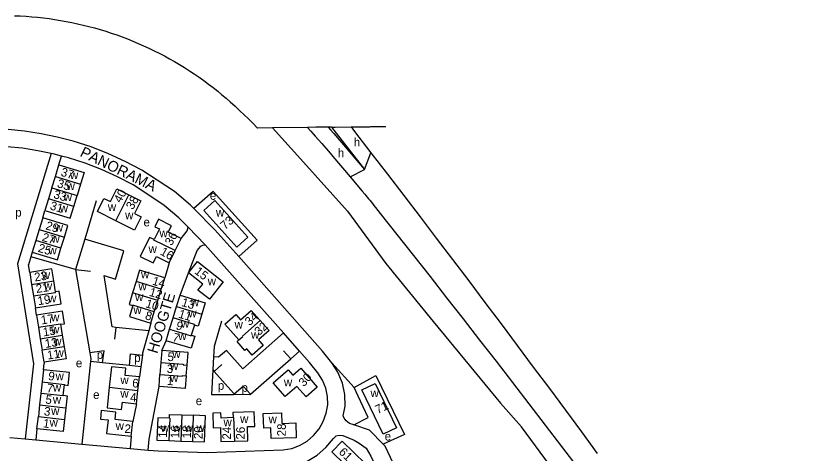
# Model space of a CAD drawing. Extents: x 159441 to 162086, y 388175 to 389787.
# Drawn here: x 161222.1 to 161586.8, y 389583.7 to 389787.2 of the extents above; entities that cross this region are included whole.
import ezdxf

# ---------------------------------------------------------------- set-up
doc = ezdxf.new("R2010")
doc.units = 0
for name, color, linetype in [('BLT_Basislijn', 7, 'Continuous'), ('BLT_Bebouwing', 7, 'Continuous'), ('BLT_Centroide', 7, 'Continuous'), ('BLT_Gemeentegrens', 7, 'Continuous'), ('BLT_Huisnummer', 7, 'Continuous'), ('BLT_Huisnummer_ tussenligend', 7, 'Continuous'), ('BLT_Onderverdeling_panden', 7, 'Continuous'), ('BLT_Straatnaam', 7, 'Continuous'), ('BLT_Vlakafsluiter', 7, 'Continuous')]:
    doc.layers.add(name, color=color, linetype=linetype)

msp = doc.modelspace()

# ---------------------------------------------------------------- linework, layer by layer
at = {"layer": 'BLT_Basislijn'}
for p, q in [((161238.6, 389723.15), (161222.92, 389671.74)), ((161242.2, 389717.81), (161243.46, 389721.94)), ((161259.55, 389701.08), (161254.19, 389683.28)), ((161234.7, 389693.23), (161235.73, 389696.62)), ((161254.19, 389683.28), (161249.93, 389669.1)), ((161346.51, 389639.65), (161310.18, 389680.66)), ((161229.82, 389677.22), (161229.18, 389675.11)), ((161229.18, 389675.11), (161228.04, 389671.39)), ((161249.93, 389669.1), (161229.18, 389675.11)), ((161222.92, 389671.74), (161230.33, 389625.25)), ((161228.62, 389667.8), (161228.04, 389671.39)), ((161293.39, 389672.31), (161291.36, 389665.35)), ((161249.93, 389669.1), (161256.56, 389630.37)), ((161249.93, 389669.1), (161256.8, 389668.43)), ((161298.49, 389657.21), (161302.44, 389667.58)), ((161231.78, 389647.85), (161231.24, 389651.27)), ((161284.9, 389644.18), (161283.92, 389640.58)), ((161268.63, 389642.25), (161268.05, 389636.8)), ((161283.92, 389640.58), (161268.63, 389642.25)), ((161354.02, 389631.18), (161346.51, 389639.65)), ((161290, 389631.47), (161292.03, 389636.04)), ((161346.55, 389631.4), (161349.94, 389627.6)), ((161349.94, 389627.6), (161354.02, 389631.18)), ((161235.27, 389626.02), (161235.37, 389625.37)), ((161256.91, 389626.41), (161252.78, 389587.98)), ((161262.53, 389625.81), (161256.91, 389626.41)), ((161280.97, 389629.33), (161280.23, 389623.92)), ((161314.03, 389628.5), (161313.71, 389622.52)), ((161331.17, 389611.11), (161349.94, 389627.6)), ((161230.33, 389625.25), (161226.45, 389590.38)), ((161235.06, 389622.52), (161235.37, 389625.37)), ((161274.97, 389624.48), (161262.53, 389625.81)), ((161280.23, 389623.92), (161274.97, 389624.48)), ((161280.23, 389623.92), (161279.58, 389619.18)), ((161313.71, 389622.52), (161314.36, 389621.78)), ((161314.36, 389621.78), (161317.98, 389624.95)), ((161369.06, 389625.81), (161379.41, 389614.32)), ((161314.36, 389621.78), (161323.41, 389611.6)), ((161323.68, 389611.29), (161323.41, 389611.6)), ((161323.3, 389610.96), (161323.68, 389611.29)), ((161278.24, 389606.71), (161276.6, 389598.43)), ((161232.01, 389595.12), (161231.43, 389589.93)), ((161219.41, 389591.02), (161226.45, 389590.38)), ((161226.45, 389590.38), (161231.43, 389589.93)), ((161231.43, 389589.93), (161252.78, 389587.98)), ((161275.85, 389591.58), (161275.34, 389585.93)), ((161252.78, 389587.98), (161275.34, 389585.93))]:
    msp.add_line(p, q, dxfattribs=at)
for points in [[(161367.39, 389735.35), (161368.38, 389734.19), (161369.89, 389732.42), (161384.16, 389715.63)], [(161368.93, 389735.37), (161384.16, 389715.63)], [(161378, 389735.48), (161379.61, 389733.39), (161387.23, 389723.49)], [(161304.84, 389697.58), (161303.37, 389699.06), (161295.94, 389705.39), (161287.93, 389710.72), (161280.69, 389715.4), (161272.98, 389719.39), (161265.18, 389723.03), (161257.11, 389726.22), (161248.85, 389728.79), (161241.42, 389730.74), (161233.88, 389732.3), (161226.27, 389733.48), (161218.63, 389734.23), (161210.87, 389734.71), (161203.02, 389734.37), (161192.85, 389733.16), (161182.76, 389731.25), (161172.85, 389728.45), (161163.24, 389724.86), (161153.87, 389720.61), (161144.89, 389715.44), (161135.88, 389708.96)], [(161341.49, 389735), (161354.45, 389720.65), (161376.25, 389696.34), (161394.08, 389672), (161416.12, 389644.99), (161447.49, 389606.97), (161457.19, 389596.01)], [(161357.75, 389735.25), (161359.25, 389733.55), (161361.31, 389731.22), (161362.84, 389729.47), (161364.37, 389727.73), (161368.2, 389723.21), (161369.44, 389721.75), (161377.52, 389712.22)], [(161238.6, 389723.15), (161232.46, 389724.43), (161225.26, 389725.54), (161217.99, 389726.26), (161210.79, 389726.7), (161209.43, 389726.64)], [(161243.46, 389721.94), (161239.59, 389722.95), (161238.6, 389723.15)], [(161302.22, 389688.86), (161297.93, 389693.19), (161291.11, 389698.99), (161283.54, 389704.03), (161276.67, 389708.48), (161269.45, 389712.21), (161262.01, 389715.68), (161254.45, 389718.68), (161246.65, 389721.1), (161243.46, 389721.94)], [(161387.23, 389723.49), (161394.84, 389713.57), (161402.44, 389703.64), (161410.02, 389693.7), (161417.58, 389683.74), (161425.13, 389673.78), (161432.67, 389663.81), (161440.19, 389653.82), (161447.69, 389643.82), (161455.18, 389633.82), (161462.66, 389623.8), (161470.12, 389613.77), (161477.57, 389603.73), (161485, 389593.68), (161492.42, 389583.62)], [(161377.52, 389712.22), (161383.07, 389705.66), (161384.34, 389704.15), (161384.77, 389703.64), (161385.41, 389702.87), (161386.05, 389702.1), (161386.69, 389701.33), (161387.32, 389700.56), (161387.94, 389699.78), (161388.57, 389698.99), (161389.19, 389698.21), (161389.34, 389698.02)], [(161325.75, 389675.15), (161334.28, 389682.77), (161313.91, 389705.49), (161304.84, 389697.58)], [(161325.75, 389675.15), (161314.72, 389687.6), (161304.84, 389697.58)], [(161389.34, 389698.02), (161391.49, 389695.28), (161399.23, 389685.49), (161406.95, 389675.68), (161414.66, 389665.86), (161422.36, 389656.03), (161430.04, 389646.19), (161437.7, 389636.33), (161445.35, 389626.47), (161452.99, 389616.59), (161460.61, 389606.71), (161468.22, 389596.81), (161475.82, 389586.9)], [(161298.94, 389683.58), (161301.84, 389687.13), (161302.22, 389688.86)], [(161268.63, 389642.25), (161266.97, 389642.43), (161263.17, 389666.34), (161268.45, 389664.69), (161272.44, 389677.8), (161254.19, 389683.28)], [(161302.44, 389667.58), (161306.39, 389677.94), (161308.08, 389680.04), (161309.11, 389680.52), (161310.18, 389680.66)], [(161369.06, 389625.81), (161364.74, 389631.14), (161325.75, 389675.15)], [(161317.73, 389645.09), (161314.29, 389633.3), (161314.03, 389628.5)], [(161283.92, 389640.58), (161281.1, 389630.27), (161280.97, 389629.33)], [(161346.51, 389639.65), (161327.65, 389622.99), (161320.04, 389631.55), (161316.4, 389628.34), (161314.03, 389628.5)], [(161262.53, 389625.81), (161263.17, 389631.34), (161256.56, 389630.37)], [(161256.56, 389630.37), (161257.03, 389627.6), (161256.91, 389626.41)], [(161274.97, 389624.48), (161275.5, 389629.92), (161280.97, 389629.33)], [(161283.63, 389585.18), (161288.39, 389584.74), (161311.07, 389584.07), (161346.42, 389585.22), (161350.4, 389585.84), (161354.07, 389587.25), (161357.53, 389589.29), (161360.56, 389591.9), (161363.09, 389594.98), (161365.03, 389598.52), (161366.47, 389602.35), (161367.23, 389606.16), (161367.05, 389610.07), (161366.28, 389614), (161364.76, 389617.65), (161362.55, 389621.14), (161358.64, 389625.97), (161354.02, 389631.18)], [(161313.71, 389622.52), (161313.12, 389611), (161323.3, 389610.96)], [(161374.86, 389611.82), (161373.97, 389616.33), (161371.88, 389621.35), (161369.06, 389625.81)], [(161379.41, 389614.32), (161389.56, 389619.9), (161402.76, 389592.47), (161392.93, 389587.94)], [(161283.63, 389585.18), (161284.09, 389590.26), (161288.75, 389614.75)], [(161323.68, 389611.29), (161327.79, 389614.9), (161331.17, 389611.11)], [(161375.67, 389598.72), (161374.7, 389599.97), (161374.37, 389601.05), (161375.27, 389605.55), (161375.02, 389611.03), (161374.86, 389611.82)], [(161379.2, 389596.9), (161385.93, 389600.27), (161381.3, 389610.2), (161379.41, 389614.32)], [(161331.17, 389611.11), (161330.98, 389610.92), (161323.3, 389610.96)], [(161379.2, 389596.9), (161377.25, 389597.55), (161375.67, 389598.72)], [(161392.93, 389587.94), (161386.51, 389594.5), (161379.2, 389596.9)], [(161543.69, 389478.37), (161523.86, 389504.93), (161505.95, 389529.67), (161478.86, 389566.44), (161457.19, 389596.01)], [(161333.57, 389576.8), (161347.16, 389577.24), (161352.47, 389578.06), (161357.57, 389580.03), (161362.21, 389582.76), (161366.3, 389586.29), (161369.74, 389590.48), (161371.1, 389591.72)], [(161371.1, 389591.72), (161372.38, 389592.11), (161374.13, 389591.92), (161379.47, 389589.74), (161381.69, 389588.35), (161384.94, 389586), (161387.17, 389582.38), (161414.23, 389524.72)], [(161408.57, 389555.6), (161393.83, 389587.01), (161392.93, 389587.94)], [(161475.82, 389586.9), (161483.4, 389576.97), (161490.96, 389567.04), (161498.51, 389557.1), (161502.92, 389551.28), (161505.98, 389547.09), (161513.33, 389537), (161520.66, 389526.89), (161527.98, 389516.78), (161535.28, 389506.65), (161542.57, 389496.52), (161545.74, 389492.1), (161549.84, 389486.37), (161557.1, 389476.21), (161564.33, 389466.04), (161571.54, 389455.86), (161578.73, 389445.66), (161585.9, 389435.44), (161593.05, 389425.21)]]:
    msp.add_lwpolyline(points, dxfattribs=at)
at = {"layer": 'BLT_Bebouwing'}
for p, q in [((161240.54, 389712.38), (161242.2, 389717.81)), ((161238.96, 389707.2), (161240.54, 389712.38)), ((161238.96, 389707.2), (161237.39, 389702.04)), ((161252.24, 389708.8), (161250.66, 389703.63)), ((161249.08, 389698.47), (161250.66, 389703.63)), ((161237.39, 389702.04), (161235.73, 389696.62)), ((161234.7, 389693.23), (161233.05, 389687.8)), ((161233.05, 389687.8), (161231.47, 389682.64)), ((161231.47, 389682.64), (161229.82, 389677.22)), ((161243.14, 389679.08), (161244.72, 389684.24)), ((161296.17, 389677.94), (161298.94, 389683.58)), ((161293.39, 389672.31), (161296.17, 389677.94)), ((161228.62, 389667.8), (161229.5, 389662.22)), ((161240.58, 389658.79), (161239.77, 389663.85)), ((161278.09, 389663.62), (161276.47, 389658.33)), ((161289.75, 389660.06), (161291.36, 389665.35)), ((161229.5, 389662.22), (161230.35, 389656.88)), ((161288.13, 389654.77), (161289.75, 389660.06)), ((161230.35, 389656.88), (161231.24, 389651.27)), ((161296.88, 389651.92), (161298.49, 389657.21)), ((161286.52, 389649.47), (161288.13, 389654.77)), ((161295.26, 389646.63), (161296.88, 389651.92)), ((161231.78, 389647.85), (161232.67, 389642.27)), ((161284.9, 389644.18), (161286.52, 389649.47)), ((161293.65, 389641.34), (161295.26, 389646.63)), ((161232.67, 389642.27), (161233.52, 389636.93)), ((161242.96, 389643.67), (161243.78, 389638.57)), ((161292.03, 389636.04), (161293.65, 389641.34)), ((161305.14, 389643.34), (161303.72, 389638.69)), ((161233.52, 389636.93), (161234.38, 389631.6)), ((161243.78, 389638.57), (161244.63, 389633.23)), ((161235.27, 389626.02), (161234.38, 389631.6)), ((161290, 389631.47), (161289.59, 389625.9)), ((161235.06, 389622.52), (161234.43, 389616.87)), ((161289.59, 389625.9), (161289.17, 389620.33)), ((161301.38, 389619.77), (161301.76, 389624.65)), ((161278.91, 389612.95), (161279.58, 389619.18)), ((161288.75, 389614.75), (161289.17, 389620.33)), ((161234.43, 389616.87), (161233.83, 389611.5)), ((161244.2, 389610.63), (161244.73, 389615.45)), ((161233.83, 389611.5), (161233.23, 389606.14)), ((161278.24, 389606.71), (161278.91, 389612.95)), ((161233.23, 389606.14), (161232.64, 389600.77)), ((161245.36, 389604.79), (161244.77, 389599.41)), ((161232.01, 389595.12), (161232.64, 389600.77)), ((161299.28, 389601.56), (161304.82, 389601.35)), ((161275.85, 389591.58), (161276.6, 389598.43)), ((161293.29, 389589.58), (161298.82, 389589.38)), ((161298.82, 389589.38), (161304.36, 389589.17))]:
    msp.add_line(p, q, dxfattribs=at)
for points in [[(161242.2, 389717.81), (161253.91, 389714.24), (161252.24, 389708.8)], [(161268.71, 389691.82), (161260.09, 389696.11), (161263.11, 389702.21), (161266.12, 389700.72), (161269.06, 389706.62), (161274.68, 389703.83)], [(161274.68, 389703.83), (161280.28, 389701.05), (161277.36, 389695.14), (161280.36, 389693.65), (161277.33, 389687.53), (161268.71, 389691.82)], [(161235.73, 389696.62), (161247.42, 389693.05), (161249.08, 389698.47)], [(161244.72, 389684.24), (161246.38, 389689.66), (161234.7, 389693.23)], [(161298.94, 389683.58), (161293.04, 389686.49), (161294.52, 389689.51), (161288.44, 389692.5), (161286.75, 389689.07), (161288.9, 389688), (161286.46, 389683.06)], [(161286.46, 389683.06), (161284.3, 389684.11), (161279.9, 389675.2), (161285.98, 389672.21), (161287.48, 389675.22), (161293.39, 389672.31)], [(161229.82, 389677.22), (161241.48, 389673.66), (161243.14, 389679.08)], [(161302.44, 389667.58), (161306.68, 389672.93), (161318.58, 389663.49)], [(161239.77, 389663.85), (161238.88, 389669.43), (161228.62, 389667.8)], [(161291.36, 389665.35), (161279.71, 389668.92), (161278.09, 389663.62)], [(161318.58, 389663.49), (161312.15, 389655.38), (161306.83, 389659.61), (161309.02, 389662.36), (161302.44, 389667.58)], [(161231.24, 389651.27), (161243.29, 389653.2), (161242.36, 389659.07), (161240.58, 389658.79)], [(161276.47, 389658.33), (161274.8, 389652.89), (161276.52, 389652.37)], [(161298.49, 389657.21), (161310.18, 389653.64), (161308.55, 389648.36)], [(161276.52, 389652.37), (161274.95, 389647.22), (161284.9, 389644.18)], [(161242.96, 389643.67), (161244.74, 389643.95), (161243.8, 389649.82), (161231.78, 389647.85)], [(161308.55, 389648.36), (161306.85, 389642.81), (161305.14, 389643.34)], [(161325.86, 389636.38), (161319.3, 389643.8), (161324.4, 389648.29), (161326.63, 389645.77), (161331.59, 389650.14), (161335.73, 389645.44)], [(161335.73, 389645.44), (161339.87, 389640.74), (161334.93, 389636.38), (161337.15, 389633.86), (161332.05, 389629.36), (161329.54, 389632.2), (161328.67, 389631.43), (161324.99, 389635.61), (161325.86, 389636.38)], [(161303.72, 389638.69), (161305.44, 389638.16), (161303.7, 389632.49), (161292.03, 389636.04)], [(161244.63, 389633.23), (161245.54, 389627.62), (161235.27, 389626.02)], [(161301.76, 389624.65), (161302.19, 389630.56), (161290, 389631.47)], [(161244.73, 389615.45), (161246.52, 389615.26), (161247.17, 389621.17), (161235.06, 389622.52)], [(161279.58, 389619.18), (161273.03, 389619.88), (161273.37, 389623.23), (161266.63, 389623.95), (161265.61, 389614.38)], [(161301.38, 389619.77), (161300.94, 389613.84), (161288.75, 389614.75)], [(161265.61, 389614.38), (161264.59, 389604.81), (161271.36, 389604.07), (161271.72, 389607.41), (161278.24, 389606.71)], [(161244.2, 389610.63), (161245.99, 389610.44), (161245.36, 389604.79)], [(161276.6, 389598.43), (161268.27, 389599.34), (161268.64, 389602.81), (161261.87, 389603.55), (161261.45, 389599.6), (161265.03, 389599.22), (161264.33, 389592.83), (161275.85, 389591.58)], [(161293.52, 389599.96), (161293.6, 389601.77), (161299.28, 389601.56)], [(161304.36, 389589.17), (161309.9, 389588.96), (161310.35, 389601.14), (161304.82, 389601.35)], [(161323.12, 389600.27), (161317.56, 389600.08), (161317.49, 389602.48), (161313.69, 389602.37), (161313.9, 389595.56), (161317.26, 389595.67), (161317.46, 389589.09), (161323.74, 389589.29)], [(161323.74, 389589.29), (161330.01, 389589.5), (161329.79, 389596.09), (161333.21, 389596.2), (161332.9, 389602.99), (161323.04, 389602.67), (161323.12, 389600.27)], [(161244.77, 389599.41), (161244.14, 389593.78), (161232.01, 389595.12)], [(161293.52, 389599.96), (161288.14, 389600.18), (161287.75, 389589.79), (161293.29, 389589.58)]]:
    msp.add_lwpolyline(points, dxfattribs=at)
for points in [[(161309.57, 389696.67), (161314.69, 389701.25), (161330, 389684.17), (161324.87, 389679.58)], [(161357.11, 389609.95), (161352.82, 389614.81), (161347.36, 389610.01), (161341.76, 389616.38), (161348.67, 389622.46), (161350.9, 389619.94), (161354.63, 389623.2), (161362.29, 389614.5)], [(161382.91, 389613.23), (161389.13, 389616.19), (161399.08, 389595.52), (161392.86, 389592.55)], [(161352.46, 389590.87), (161340.87, 389590.51), (161340.72, 389595.47), (161337.37, 389595.36), (161337.16, 389602.18), (161345.59, 389602.44), (161345.75, 389597.56), (161352.25, 389597.76)], [(161373.82, 389589.3), (161369.03, 389584.32), (161375.08, 389578.49), (161372.65, 389575.97), (161377.56, 389571.27), (161384.74, 389578.77)]]:
    msp.add_lwpolyline(points, close=True, dxfattribs=at)
at = {"layer": 'BLT_Gemeentegrens'}
for points in [[(161221.53, 389787.22), (161224.22, 389787.1), (161226.91, 389786.94), (161229.6, 389786.74), (161232.28, 389786.48), (161234.96, 389786.19), (161237.64, 389785.84), (161240.3, 389785.46), (161242.97, 389785.02), (161245.62, 389784.55), (161248.27, 389784.03), (161250.9, 389783.46), (161253.53, 389782.85), (161256.15, 389782.19), (161258.75, 389781.49), (161261.35, 389780.75), (161263.93, 389779.97), (161266.49, 389779.13), (161269.04, 389778.26), (161271.58, 389777.34), (161274.1, 389776.38), (161276.61, 389775.38), (161279.1, 389774.33), (161281.57, 389773.24), (161284.02, 389772.11), (161286.45, 389770.94), (161288.86, 389769.72), (161291.25, 389768.47), (161293.62, 389767.17), (161295.97, 389765.84), (161298.3, 389764.46), (161300.6, 389763.05), (161303.41, 389761.24), (161305.13, 389760.1), (161307.35, 389758.57), (161309.56, 389757), (161311.73, 389755.39), (161313.88, 389753.75), (161315.99, 389752.07), (161317.97, 389750.44), (161319.92, 389748.79), (161321.85, 389747.1), (161324.09, 389745.07), (161326.34, 389743.02), (161328.35, 389741.13), (161330.35, 389739.19), (161332.34, 389737.2), (161334.52, 389734.97)], [(161367.39, 389735.35), (161361.58, 389735.3), (161357.75, 389735.25)], [(161368.93, 389735.37), (161367.39, 389735.35)], [(161368.93, 389735.37), (161370.61, 389735.38), (161378, 389735.48)], [(161378, 389735.48), (161386.68, 389735.59), (161387.22, 389735.6), (161394.08, 389735.69)], [(161341.49, 389735), (161334.52, 389734.97)], [(161357.75, 389735.25), (161341.49, 389735)]]:
    msp.add_lwpolyline(points, dxfattribs=at)
at = {"layer": 'BLT_Onderverdeling_panden'}
for p, q in [((161240.54, 389712.38), (161252.24, 389708.8)), ((161238.96, 389707.2), (161250.66, 389703.63)), ((161268.71, 389691.82), (161274.68, 389703.83)), ((161249.08, 389698.47), (161237.39, 389702.04)), ((161233.05, 389687.8), (161244.72, 389684.24)), ((161243.14, 389679.08), (161231.47, 389682.64)), ((161229.5, 389662.22), (161239.77, 389663.85)), ((161289.75, 389660.06), (161278.09, 389663.62)), ((161288.13, 389654.77), (161276.47, 389658.33)), ((161296.88, 389651.92), (161308.55, 389648.36)), ((161233.52, 389636.93), (161243.78, 389638.57)), ((161244.63, 389633.23), (161234.38, 389631.6)), ((161265.61, 389614.38), (161278.91, 389612.95)), ((161233.23, 389606.14), (161245.36, 389604.79)), ((161232.64, 389600.77), (161244.77, 389599.41)), ((161299.28, 389601.56), (161298.82, 389589.38)), ((161304.36, 389589.17), (161304.82, 389601.35))]:
    msp.add_line(p, q, dxfattribs=at)
for points in [[(161296.17, 389677.94), (161286.33, 389682.79), (161286.46, 389683.06)], [(161230.35, 389656.88), (161240.62, 389658.52), (161240.58, 389658.79)], [(161286.52, 389649.47), (161276.56, 389652.51), (161276.52, 389652.37)], [(161305.14, 389643.34), (161305.22, 389643.59), (161295.26, 389646.63)], [(161325.86, 389636.38), (161327.66, 389637.97), (161327.48, 389638.17), (161335.73, 389645.44)], [(161232.67, 389642.27), (161242.92, 389643.9), (161242.96, 389643.67)], [(161293.65, 389641.34), (161303.6, 389638.3), (161303.72, 389638.69)], [(161289.59, 389625.9), (161299.99, 389625.12), (161299.96, 389624.79), (161301.76, 389624.65)], [(161289.17, 389620.33), (161299.56, 389619.55), (161299.59, 389619.9), (161301.38, 389619.77)], [(161234.43, 389616.87), (161244.76, 389615.72), (161244.73, 389615.45)], [(161244.2, 389610.63), (161244.17, 389610.35), (161233.83, 389611.5)], [(161293.52, 389599.96), (161293.68, 389599.95), (161293.29, 389589.58)], [(161323.12, 389600.27), (161323.38, 389600.28), (161323.74, 389589.29)]]:
    msp.add_lwpolyline(points, dxfattribs=at)
at = {"layer": 'BLT_Vlakafsluiter'}
for p, q in [((161384.16, 389715.63), (161387.23, 389723.49)), ((161377.52, 389712.22), (161384.16, 389715.63)), ((161310.18, 389680.66), (161302.22, 389688.86)), ((161275.34, 389585.93), (161283.63, 389585.18))]:
    msp.add_line(p, q, dxfattribs=at)

# ---------------------------------------------------------------- texts
at = {"layer": 'BLT_Centroide'}
for s, p in [('h', (161379.26, 389726.38)), ('h', (161371.79, 389721.4)), ('w', (161247.33, 389711.18)), ('w', (161245.74, 389706.09)), ('w', (161244.44, 389700.95)), ('e', (161312.35, 389701.58)), ('w', (161242.58, 389695.8)), ('w', (161264.94, 389696.33)), ('p', (161221.91, 389693.75)), ('w', (161272.96, 389692.49)), ('w', (161315.18, 389693.74)), ('e', (161281.51, 389689.21)), ('w', (161240.27, 389686.82)), ('w', (161238.69, 389681.57)), ('w', (161288.91, 389684.18)), ('w', (161237.33, 389676.14)), ('w', (161283.83, 389676.82)), ('w', (161234.24, 389664.71)), ('w', (161280.32, 389665.06)), ('w', (161235.2, 389659.68)), ('w', (161279.15, 389659.48)), ('w', (161311.34, 389661.82)), ('w', (161237.18, 389653.86)), ('w', (161277.59, 389654.46)), ('w', (161303.51, 389652.1)), ('w', (161276.81, 389648.5)), ('w', (161238.56, 389645.07)), ('w', (161302.32, 389646.95)), ('w', (161298.95, 389642.08)), ('w', (161323.84, 389641.69)), ('w', (161238.56, 389639.39)), ('w', (161239.58, 389633.96)), ('w', (161297.66, 389636.33)), ('w', (161331.47, 389636.93)), ('w', (161240.62, 389628.53)), ('p', (161259.8, 389627.58)), ('w', (161294.89, 389628)), ('e', (161250.07, 389623.69)), ('p', (161277.17, 389626.14)), ('w', (161293.8, 389622.34)), ('w', (161240.62, 389617.68)), ('w', (161270.76, 389615.83)), ('w', (161293.8, 389616.81)), ('w', (161239.38, 389612.4)), ('p', (161316.05, 389613.2)), ('p', (161327.06, 389612.25)), ('w', (161346.76, 389614.81)), ('e', (161258.08, 389608.96)), ('w', (161270.76, 389609.57)), ('w', (161386.99, 389609.78)), ('w', (161239.38, 389606.71)), ('e', (161305.79, 389606.08)), ('w', (161238.59, 389601.51)), ('w', (161326.41, 389597.74)), ('w', (161339.63, 389597.65)), ('w', (161237.86, 389596.09)), ('w', (161268.55, 389594.52)), ('w', (161318.68, 389596.26)), ('w', (161289.53, 389593.58)), ('w', (161295.07, 389593.58)), ('w', (161300.6, 389593.58)), ('w', (161306.13, 389593.58)), ('e', (161393.6, 389589.59))]:
    msp.add_text(s, height=4, dxfattribs=at).set_placement(p)
at = {"layer": 'BLT_Huisnummer'}
for s, rotation, p in [('37', 343.4703, (161242.77, 389712.81)), ('40', 60.4703, (161270.87, 389699.81)), ('31', 343.4703, (161237.76, 389697.15)), ('73', 42.4703, (161319.45, 389687.43)), ('29', 343.4703, (161235.73, 389687.92)), ('36', 60.4703, (161294.6, 389679.96)), ('25', 343.4703, (161232.19, 389677.47)), ('16', 330.4703, (161288.91, 389676.33)), ('15', 322.4703, (161304.91, 389667.6)), ('23', 8.4703, (161231.06, 389663.56)), ('12', 343.4703, (161283.86, 389657)), ('19', 8.4703, (161232.61, 389652.54)), ('17', 8.4703, (161234.16, 389643.59)), ('8', 343.4703, (161281.95, 389646.12)), ('11', 343.4703, (161297.45, 389646.84)), ('34', 42.4703, (161330.82, 389642.72)), ('7', 343.4703, (161294.65, 389635.99)), ('11', 8.4703, (161237.02, 389627.27)), ('5', 357.4703, (161292.58, 389626.62)), ('9', 352.4703, (161237.03, 389617.79)), ('1', 357.4703, (161292.3, 389615.45)), ('30', 47.4703, (161356.08, 389614.4)), ('6', 357.4703, (161276.2, 389614.36)), ('5', 352.4703, (161235.74, 389606.86)), ('71', 25.4703, (161390.33, 389601.91)), ('1', 352.4703, (161234.65, 389595.78)), ('2', 357.4703, (161272.62, 389593.17)), ('28', 89.4703, (161347.62, 389591.56)), ('14', 89.4703, (161292.4, 389590.87)), ('18', 89.4703, (161303.56, 389590.62)), ('24', 89.4703, (161322.13, 389590.04)), ('61', 315.4703, (161371.98, 389583.93))]:
    msp.add_text(s, height=4, rotation=rotation, dxfattribs=at).set_placement(p)
at = {"layer": 'BLT_Huisnummer_ tussenligend'}
for s, rotation, p in [('35', 343.4703, (161241.07, 389707.54)), ('33', 343.4703, (161239.39, 389702.47)), ('38', 60.4703, (161276.56, 389696.69)), ('27', 343.4703, (161234.07, 389682.54)), ('21', 8.4703, (161231.81, 389658.2)), ('14', 343.4703, (161285.28, 389662.2)), ('10', 343.4703, (161282.2, 389651.67)), ('13', 343.4703, (161298.88, 389652.27)), ('9', 343.4703, (161296.28, 389641.46)), ('32', 42.4703, (161335.27, 389638.18)), ('15', 8.4703, (161235.04, 389638.03)), ('13', 8.4703, (161235.97, 389632.64)), ('3', 357.4703, (161292.24, 389621.09)), ('7', 352.4703, (161236.35, 389612.15)), ('4', 357.4703, (161275.21, 389607.74)), ('3', 352.4703, (161235.07, 389601.37)), ('16', 89.4703, (161298.14, 389590.66)), ('20', 89.4703, (161308.94, 389590.25)), ('26', 89.4703, (161328.55, 389590.04))]:
    msp.add_text(s, height=4, rotation=rotation, dxfattribs=at).set_placement(p)
at = {"layer": 'BLT_Straatnaam'}
for s, rotation, p in [('PANORAMA', 333.9998, (161251.62, 389722.07)), ('HOOGTE', 73.0628, (161287.89, 389629.76))]:
    msp.add_text(s, height=5, rotation=rotation, dxfattribs=at).set_placement(p)

doc.saveas('drawing.dxf')
